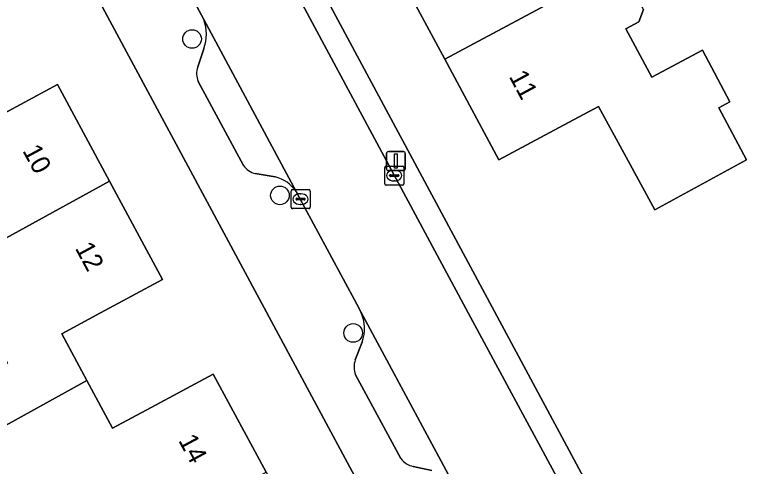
# Model space of a CAD drawing. Extents: x 157793 to 159380, y 380877 to 382313.
# Drawn here: x 159040.43 to 159078.85, y 381887.43 to 381911.15 of the extents above; entities that cross this region are included whole.
import ezdxf

# ---------------------------------------------------------------- set-up
doc = ezdxf.new("R2010")
doc.units = 0
for name, color, linetype in [('IMGEO_Boom', 7, 'Continuous'), ('IMGEO_Erf', 7, 'Continuous'), ('IMGEO_Kolk', 7, 'Continuous'), ('IMGEO_Lichtmast', 7, 'Continuous'), ('IMGEO_Pand', 7, 'Continuous'), ('IMGEO_Pand_nummerreeks', 7, 'Continuous'), ('IMGEO_Parkeervlak_open', 7, 'Continuous'), ('IMGEO_Rijbaan_lokaal_open', 7, 'Continuous'), ('IMGEO_Voetpad_open', 7, 'Continuous')]:
    doc.layers.add(name, color=color, linetype=linetype)

msp = doc.modelspace()

# ---------------------------------------------------------------- linework, layer by layer
at = {"layer": 'IMGEO_Boom'}
for centre in [(159049.747, 381909.872), (159054.36, 381901.66), (159058.205, 381894.435)]:
    msp.add_circle(centre, 0.489, dxfattribs=at)
at = {"layer": 'IMGEO_Erf'}
for points in [[(159025.575, 381970.098), (159029.284, 381963.195), (159036.342, 381950.061), (159037.883, 381947.194), (159073.734, 381880.482)], [(159053.464, 381826.611), (159067.636, 381869.523), (159028.437, 381942.42)], [(159073.46, 381911.415), (159073.202, 381910.767), (159072.531, 381910.408), (159073.892, 381907.863), (159076.543, 381909.281), (159077.991, 381906.574), (159077.4, 381906.259), (159078.854, 381903.526), (159074.048, 381900.904), (159072.535, 381903.674), (159071.088, 381906.329), (159069.016, 381905.222), (159065.855, 381903.532), (159063.022, 381908.804), (159060.187, 381914.082)], [(159039.419, 381905.732), (159042.678, 381907.482), (159045.408, 381902.413), (159048.196, 381897.236), (159044.937, 381895.485), (159042.903, 381894.392), (159044.224, 381891.934), (159045.566, 381889.436), (159047.601, 381890.529), (159050.86, 381892.28), (159053.63, 381887.118), (159056.396, 381881.964), (159054.326, 381880.852), (159049.317, 381878.161), (159050.628, 381875.72), (159051.982, 381873.2), (159055.562, 381875.123), (159057.288, 381876.05), (159060.032, 381870.93), (159062.82, 381865.728), (159060.131, 381864.292), (159056.758, 381854.055)]]:
    msp.add_lwpolyline(points, dxfattribs=at)
at = {"layer": 'IMGEO_Kolk'}
for p, q in [((159059.863, 381902.274), (159059.863, 381903.126)), ((159059.938, 381903.2), (159060.79, 381903.2)), ((159060.351, 381902.98), (159060.376, 381902.98)), ((159060.864, 381903.126), (159060.864, 381902.274)), ((159060.122, 381902.694), (159060.122, 381902.706)), ((159060.56, 381902.657), (159060.162, 381902.657)), ((159060.165, 381902.743), (159060.563, 381902.743)), ((159060.606, 381902.706), (159060.606, 381902.694)), ((159060.79, 381902.2), (159059.938, 381902.2)), ((159060.374, 381902.42), (159060.349, 381902.42)), ((159054.943, 381901.037), (159054.943, 381901.889)), ((159055.018, 381901.963), (159055.87, 381901.963)), ((159055.431, 381901.743), (159055.456, 381901.743)), ((159055.944, 381901.889), (159055.944, 381901.037)), ((159055.202, 381901.457), (159055.202, 381901.469)), ((159055.64, 381901.42), (159055.242, 381901.42)), ((159055.245, 381901.506), (159055.643, 381901.506)), ((159055.686, 381901.469), (159055.686, 381901.457)), ((159055.87, 381900.963), (159055.018, 381900.963)), ((159055.454, 381901.183), (159055.429, 381901.183))]:
    msp.add_line(p, q, dxfattribs=at)
for points in [[(159059.863, 381902.274), (159059.863, 381903.126)], [(159059.938, 381903.2), (159060.79, 381903.2)], [(159060.864, 381903.126), (159060.864, 381902.274)], [(159060.79, 381902.2), (159059.938, 381902.2)], [(159054.943, 381901.037), (159054.943, 381901.889)], [(159055.018, 381901.963), (159055.87, 381901.963)], [(159055.944, 381901.889), (159055.944, 381901.037)], [(159055.87, 381900.963), (159055.018, 381900.963)]]:
    msp.add_lwpolyline(points, dxfattribs=at)
for centre, radius, start, end in [((159059.94, 381903.124), 0.0765, 91.552, 178.448), ((159059.94, 381903.124), 0.0765, 91.552, 178.448), ((159060.788, 381903.124), 0.0765, 1.552, 88.448), ((159060.788, 381903.124), 0.0765, 1.552, 88.448), ((159060.162, 381902.703), 0.0403, 85.8775, 175.7526), ((159060.159, 381902.693), 0.0366, 178.938, 274.7102), ((159060.563, 381902.7), 0.043, 264.8664, 352.4533), ((159060.567, 381902.705), 0.0386, 1.7309, 96.639), ((159059.94, 381902.276), 0.0765, 181.552, 268.448), ((159059.94, 381902.276), 0.0765, 181.552, 268.448), ((159060.788, 381902.276), 0.0765, 271.552, 358.448), ((159060.788, 381902.276), 0.0765, 271.552, 358.448), ((159055.02, 381901.887), 0.0765, 91.552, 178.448), ((159055.02, 381901.887), 0.0765, 91.552, 178.448), ((159055.868, 381901.887), 0.0765, 1.552, 88.448), ((159055.868, 381901.887), 0.0765, 1.552, 88.448), ((159055.242, 381901.466), 0.0403, 85.8775, 175.7526), ((159055.239, 381901.456), 0.0366, 178.938, 274.7102), ((159055.643, 381901.463), 0.043, 264.8664, 352.4533), ((159055.647, 381901.468), 0.0386, 1.7309, 96.639), ((159055.02, 381901.039), 0.0765, 181.552, 268.448), ((159055.02, 381901.039), 0.0765, 181.552, 268.448), ((159055.868, 381901.039), 0.0765, 271.552, 358.448), ((159055.868, 381901.039), 0.0765, 271.552, 358.448)]:
    msp.add_arc(centre, radius, start, end, dxfattribs=at)
for centre, major_axis, ratio, start_param, end_param in [((159060.35, 381902.7), (-0.387, 0.002), 0.722429, 4.712389, 7.853982), ((159060.375, 381902.7), (-0.39, 0.002), 0.717154, 1.570796, 4.712389), ((159055.43, 381901.463), (-0.387, 0.002), 0.722429, 4.712389, 7.853982), ((159055.455, 381901.463), (-0.39, 0.002), 0.717154, 1.570796, 4.712389)]:
    msp.add_ellipse(centre, major_axis=major_axis, ratio=ratio, start_param=start_param, end_param=end_param, dxfattribs=at)
at = {"layer": 'IMGEO_Lichtmast'}
for p, q in [((159059.954, 381903.062), (159059.954, 381903.862)), ((159059.954, 381903.862), (159059.954, 381903.062)), ((159060.054, 381903.962), (159060.844, 381903.962)), ((159060.844, 381903.962), (159060.054, 381903.962)), ((159060.944, 381903.862), (159060.944, 381903.062)), ((159060.944, 381903.062), (159060.944, 381903.862)), ((159060.844, 381902.962), (159060.054, 381902.962)), ((159060.054, 381902.962), (159060.844, 381902.962))]:
    msp.add_line(p, q, dxfattribs=at)
msp.add_lwpolyline([(159060.374, 381903.837), (159060.524, 381903.837), (159060.524, 381903.087), (159060.374, 381903.087), (159060.374, 381903.837)], dxfattribs=at)
for centre, start, end in [((159060.054, 381903.862), 90, 180), ((159060.054, 381903.862), 90, 180), ((159060.844, 381903.862), 0, 90), ((159060.844, 381903.862), 360, 90), ((159060.054, 381903.062), 180, 270), ((159060.054, 381903.062), 180, 270), ((159060.844, 381903.062), 270, 0), ((159060.844, 381903.062), 270, 0)]:
    msp.add_arc(centre, 0.1, start, end, dxfattribs=at)
at = {"layer": 'IMGEO_Pand'}
for points in [[(159063.022, 381908.804), (159071.073, 381913.134), (159068.293, 381918.33), (159070.949, 381919.75), (159069.485, 381922.486), (159064.004, 381919.557), (159065.432, 381916.887), (159060.187, 381914.082)], [(159072.539, 381913.137), (159071.96, 381913.407), (159071.158, 381912.975), (159071.073, 381913.134), (159063.022, 381908.804), (159065.855, 381903.532), (159069.016, 381905.222), (159071.088, 381906.329), (159072.535, 381903.674), (159074.048, 381900.904), (159078.854, 381903.526), (159077.4, 381906.259), (159077.991, 381906.574), (159076.543, 381909.281), (159073.892, 381907.863), (159072.531, 381910.408), (159073.202, 381910.767), (159073.46, 381911.415)], [(159027.128, 381902.395), (159028.526, 381899.794), (159031.946, 381901.632), (159034.579, 381903.047), (159037.308, 381897.968), (159045.408, 381902.413), (159042.678, 381907.482), (159039.419, 381905.732), (159037.345, 381904.618), (159035.976, 381907.166), (159030.58, 381904.24)], [(159038.797, 381888.943), (159044.224, 381891.934), (159042.903, 381894.392), (159044.937, 381895.485), (159048.196, 381897.236), (159045.408, 381902.413), (159037.308, 381897.968), (159040.054, 381892.857), (159037.446, 381891.456)], [(159038.797, 381888.943), (159035.329, 381887.087), (159037.812, 381882.467), (159040.843, 381884.095), (159042.023, 381883.74), (159043.233, 381881.488), (159045.531, 381882.719), (159053.63, 381887.118), (159050.86, 381892.28), (159047.601, 381890.529), (159045.566, 381889.436), (159044.224, 381891.934)]]:
    msp.add_lwpolyline(points, close=True, dxfattribs=at)
at = {"layer": 'IMGEO_Parkeervlak_open'}
for points in [[(159055.211, 381901.868), (159050.363, 381910.893)], [(159050.367, 381909.358), (159050.046, 381908.405)], [(159050.071, 381907.645), (159052.449, 381903.234)], [(159053.065, 381902.81), (159054.109, 381902.628)], [(159063.572, 381886.305), (159058.612, 381895.537)], [(159058.68, 381893.952), (159058.318, 381893.02)], [(159058.331, 381892.239), (159060.714, 381887.838)], [(159061.364, 381887.431), (159062.34, 381887.212)]]:
    msp.add_lwpolyline(points, dxfattribs=at)
for centre, radius, start, end in [((159048.2, 381910.12), 2.297, 340.6319, 19.6667), ((159051.018, 381908.057), 1.033, 160.2845, 203.4836), ((159053.271, 381903.769), 0.981, 213.0526, 257.8672), ((159053.691, 381900.842), 1.834, 34.0044, 76.811), ((159056.656, 381894.659), 2.144, 340.742, 24.1712), ((159059.311, 381892.646), 1.061, 159.3501, 202.5572), ((159061.539, 381888.433), 1.017, 215.7997, 260.0945)]:
    msp.add_arc(centre, radius, start, end, dxfattribs=at)
at = {"layer": 'IMGEO_Rijbaan_lokaal_open'}
msp.add_lwpolyline([(159018.95, 381969.403), (159019.148, 381969.034), (159032.07, 381944.95), (159032.363, 381944.404), (159033.86, 381941.613), (159034.093, 381941.18), (159039.053, 381931.947), (159041.944, 381926.565), (159042.12, 381926.238), (159047.122, 381916.926), (159050.363, 381910.893), (159055.211, 381901.868), (159055.535, 381901.265), (159058.396, 381895.94), (159058.612, 381895.537), (159063.572, 381886.305), (159066.46, 381880.932), (159069.055, 381876.104), (159073.56, 381878.227), (159064.253, 381895.494), (159062.497, 381898.752), (159061.094, 381901.355), (159055.549, 381911.689)], dxfattribs=at)
at = {"layer": 'IMGEO_Voetpad_open'}
for points in [[(159026.171, 381972.829), (159023.512, 381971.403), (159036.795, 381946.644), (159036.849, 381946.544), (159038.63, 381943.225), (159044.188, 381932.865), (159047.049, 381927.532), (159052.691, 381917.017), (159055.549, 381911.689), (159061.094, 381901.355), (159062.497, 381898.752), (159064.253, 381895.494), (159073.56, 381878.227), (159074.871, 381878.76)], [(159073.734, 381880.482), (159037.883, 381947.194), (159036.342, 381950.061)], [(159028.375, 381942.615), (159028.437, 381942.42), (159067.636, 381869.523), (159068.421, 381868.064), (159068.783, 381869.161), (159069.333, 381870.826)], [(159050.363, 381910.893), (159047.122, 381916.926)], [(159050.046, 381908.405), (159050.367, 381909.358)], [(159052.449, 381903.234), (159050.071, 381907.645)], [(159054.109, 381902.628), (159053.065, 381902.81)], [(159058.612, 381895.537), (159058.396, 381895.94), (159055.535, 381901.265), (159055.211, 381901.868)], [(159058.318, 381893.02), (159058.68, 381893.952)], [(159060.714, 381887.838), (159058.331, 381892.239)], [(159062.34, 381887.212), (159061.364, 381887.431)]]:
    msp.add_lwpolyline(points, dxfattribs=at)
for centre, radius, start, end in [((159048.2, 381910.12), 2.297, 340.6319, 19.6667), ((159051.018, 381908.057), 1.033, 160.2845, 203.4836), ((159053.271, 381903.769), 0.981, 213.0526, 257.8672), ((159053.691, 381900.842), 1.834, 34.0044, 76.811), ((159056.656, 381894.659), 2.144, 340.742, 24.1712), ((159059.311, 381892.646), 1.061, 159.3501, 202.5572), ((159061.539, 381888.433), 1.017, 215.7997, 260.0945)]:
    msp.add_arc(centre, radius, start, end, dxfattribs=at)

# ---------------------------------------------------------------- texts
at = {"layer": 'IMGEO_Pand_nummerreeks'}
for s, rotation, p in [('11', 298.2466, (159066.364, 381907.909)), ('10', 298.3048, (159040.822, 381904.009)), ('12', 298.3048, (159043.578, 381898.892)), ('14', 298.2199, (159049.006, 381888.799))]:
    msp.add_text(s, height=1, rotation=rotation, dxfattribs=at).set_placement(p)

doc.saveas('drawing.dxf')
